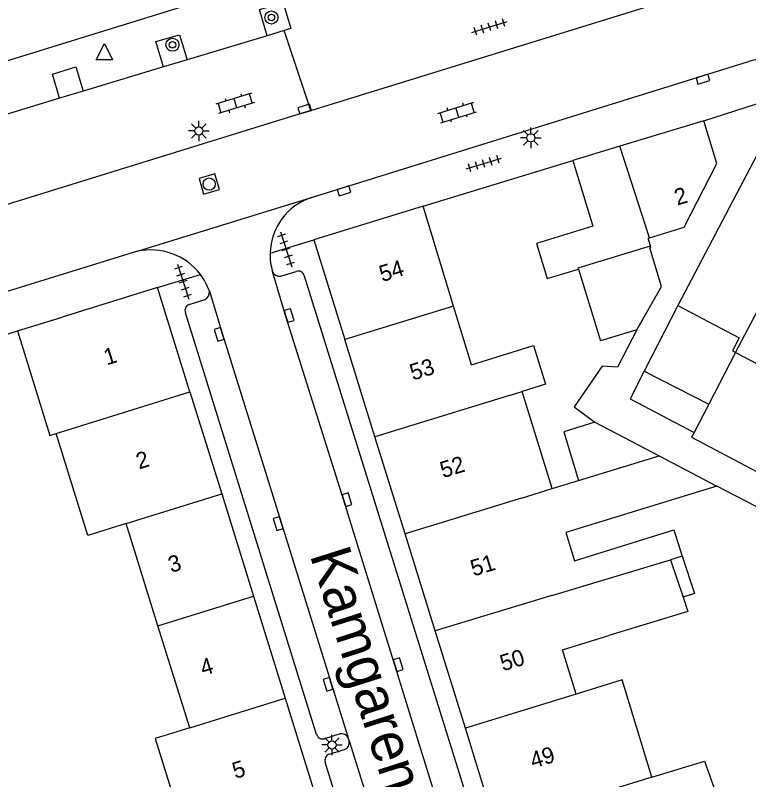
# Model space of a CAD drawing. Extents: x 132999 to 136000, y 398499 to 400501.
# Drawn here: x 133369.25 to 133414.13, y 398548.28 to 398595.04 of the extents above; entities that cross this region are included whole.
import ezdxf

# ---------------------------------------------------------------- set-up
doc = ezdxf.new("R2010")
doc.units = 0
for name, color, linetype in [('gg-afsc-erfafscheiding', 7, 'Continuous'), ('gg-afsc-muur', 7, 'Continuous'), ('gg-anno-huisnummerreeks BGT', 7, 'Continuous'), ('gg-anno-openbare ruimte label', 7, 'Continuous'), ('gg-bbg-bijgebouw', 7, 'Continuous'), ('gg-bbg-gedigitaliseerde bebouwing', 7, 'Continuous'), ('gg-bbg-gedigitaliseerde bijgebouw', 7, 'Continuous'), ('gg-bbg-hoofdgebouw', 7, 'Continuous'), ('gg-bbg-luifel en loopbrug', 7, 'Continuous'), ('gg-bbg-tussenscheiding', 7, 'Continuous'), ('gg-knt-verharding', 7, 'Continuous'), ('gg-knt-verharding nz', 7, 'Continuous'), ('gt-grn-weggrens', 7, 'Continuous'), ('gt-symb-boom', 7, 'Continuous'), ('gt-symb-klinker verharding', 7, 'Continuous'), ('gt-symb-kolk', 7, 'Continuous'), ('gt-symb-lichtmast', 7, 'Continuous'), ('gt-symb-rioolschacht', 7, 'Continuous'), ('gt-symb-tegel verharding', 7, 'Continuous'), ('gt-symb-waterafsluiter', 7, 'Continuous')]:
    doc.layers.add(name, color=color, linetype=linetype)

# ---------------------------------------------------------------- blocks, each defined once
blk = doc.blocks.new('gt0-TEG1')
at = {"layer": 'gt-symb-tegel verharding'}
for p, q in [((-1.125, 0), (1.125, 0)), ((-0.9, -0.25), (-0.9, 0.25)), ((-0.45, -0.25), (-0.45, 0.25)), ((0, -0.25), (0, 0.25)), ((0.45, -0.25), (0.45, 0.25)), ((0.9, -0.25), (0.9, 0.25))]:
    blk.add_line(p, q, dxfattribs=at)
blk = doc.blocks.new('gt0-LMAST')
at = {"layer": 'gt-symb-lichtmast'}
for p, q in [((-0.005, 0.246), (-0.005, 0.621)), ((-0.182, 0.173), (-0.447, 0.438)), ((0.172, 0.173), (0.437, 0.438)), ((-0.255, -0.004), (-0.63, -0.004)), ((-0.182, -0.181), (-0.447, -0.446)), ((-0.005, -0.254), (-0.005, -0.629)), ((0.437, -0.446), (0.172, -0.181)), ((0.245, -0.004), (0.62, -0.004))]:
    blk.add_line(p, q, dxfattribs=at)
blk.add_circle((-0.005, -0.004), 0.25, dxfattribs=at)
blk = doc.blocks.new('gt0-RS')
at = {"layer": 'gt-symb-rioolschacht'}
blk.add_lwpolyline([(-0.5, -0.5), (0.5, -0.5), (0.5, 0.5), (-0.5, 0.5)], close=True, dxfattribs=at)
blk.add_circle((0, 0), 0.375, dxfattribs=at)
blk = doc.blocks.new('gt0-KL1')
at = {"layer": 'gt-symb-klinker verharding'}
for p, q in [((-1.15, 0.3), (1.15, 0.3)), ((-1, -0.3), (-1, 0.3)), ((-0.5, 0.3), (-0.5, 0.45)), ((0, -0.3), (0, 0.3)), ((0.5, 0.3), (0.5, 0.45)), ((1, -0.3), (1, 0.3)), ((-1.15, -0.3), (1.15, -0.3)), ((-0.5, -0.45), (-0.5, -0.3)), ((0.5, -0.45), (0.5, -0.3))]:
    blk.add_line(p, q, dxfattribs=at)
blk = doc.blocks.new('gt0-BOOM')
at = {"layer": 'gt-symb-boom'}
for radius in [0.4, 0.2]:
    blk.add_circle((0, 0), radius, dxfattribs=at)
blk = doc.blocks.new('gt0-KOLK')
at = {"layer": 'gt-symb-kolk'}
blk.add_lwpolyline([(0, 0), (0.375, 0), (0.375, 0.4), (-0.375, 0.4), (-0.375, 0), (0, 0)], dxfattribs=at)
blk = doc.blocks.new('gt0-WAFSL')
at = {"layer": 'gt-symb-waterafsluiter'}
for p, q in [((-0.5, -0.333), (0, 0.667)), ((0, 0.667), (0.5, -0.333)), ((0.5, -0.333), (-0.5, -0.333))]:
    blk.add_line(p, q, dxfattribs=at)

msp = doc.modelspace()

# ---------------------------------------------------------------- linework, layer by layer
at = {"layer": 'gg-afsc-erfafscheiding'}
for p, q in [((133409.788, 398577.287), (133407.739, 398573.266)), ((133407.275, 398575.799), (133406.099, 398573.523)), ((133415.05, 398564.747), (133412.188, 398566.229))]:
    msp.add_line(p, q, dxfattribs=at)
msp.add_lwpolyline([(133406.099, 398573.523), (133405.16, 398573.565), (133403.455, 398571.08), (133404.721, 398570.143)], dxfattribs=at)
at = {"layer": 'gg-afsc-muur'}
for p, q in [((133394.2, 398583.361), (133403.37, 398586.151)), ((133365.869, 398574.648), (133369.397, 398575.739))]:
    msp.add_line(p, q, dxfattribs=at)
at = {"layer": 'gg-bbg-bijgebouw'}
for p, q in [((133411.38, 398588.591), (133406.251, 398587.029)), ((133406.251, 398587.029), (133403.37, 398586.151))]:
    msp.add_line(p, q, dxfattribs=at)
for points in [[(133408.059, 398581.429), (133410.185, 398582.069), (133412.176, 398585.975), (133411.38, 398588.591)], [(133408.115, 398580.936), (133407.974, 398581.403), (133408.059, 398581.429)], [(133407.275, 398575.799), (133408.795, 398578.452), (133408.085, 398580.807), (133408.148, 398580.826), (133408.115, 398580.936)]]:
    msp.add_lwpolyline(points, dxfattribs=at)
at = {"layer": 'gg-bbg-gedigitaliseerde bebouwing'}
for p, q in [((133396.066, 398577.238), (133394.2, 398583.361)), ((133397.158, 398573.655), (133396.066, 398577.238)), ((133369.397, 398575.739), (133372.12, 398576.581)), ((133402.11, 398566.081), (133400.267, 398572.021)), ((133408.654, 398568.081), (133412.188, 398566.229)), ((133402.11, 398566.081), (133403.72, 398566.573)), ((133377.985, 398557.697), (133376.047, 398563.943)), ((133410.05, 398561.948), (133409.348, 398561.736)), ((133409.348, 398561.736), (133410.12, 398559.435)), ((133379.923, 398551.451), (133377.985, 398557.697))]:
    msp.add_line(p, q, dxfattribs=at)
for points in [[(133369.397, 398575.739), (133371.376, 398569.34), (133371.757, 398569.458)], [(133413.551, 398575.312), (133413.129, 398574.508), (133413.322, 398574.407)], [(133397.158, 398573.655), (133400.962, 398574.836), (133401.698, 398572.465), (133400.267, 398572.021)], [(133376.047, 398563.943), (133373.699, 398563.213), (133371.757, 398569.458)], [(133412.188, 398566.229), (133402.933, 398563.401), (133403.471, 398561.668), (133409.551, 398563.555), (133410.05, 398561.948)], [(133410.12, 398559.435), (133410.409, 398558.573), (133405.562, 398557.106)], [(133403.581, 398553.519), (133402.74, 398556.23), (133405.562, 398557.106)], [(133408.211, 398548.434), (133406.382, 398554.379), (133403.581, 398553.519)], [(133379.923, 398551.451), (133377.817, 398550.796), (133379.812, 398544.378), (133381.039, 398544.805)], [(133408.211, 398548.434), (133411.416, 398549.419), (133412.336, 398546.845)]]:
    msp.add_lwpolyline(points, dxfattribs=at)
at = {"layer": 'gg-bbg-gedigitaliseerde bijgebouw'}
for p, q in [((133403.719, 398579.515), (133405.057, 398575.123)), ((133407.275, 398575.799), (133405.057, 398575.123)), ((133413.322, 398574.407), (133411.68, 398571.257)), ((133411.68, 398571.257), (133410.783, 398569.518)), ((133404.721, 398570.143), (133408.654, 398568.081))]:
    msp.add_line(p, q, dxfattribs=at)
for points in [[(133403.37, 398586.151), (133404.587, 398582.131), (133401.15, 398581.084), (133401.806, 398578.932), (133403.719, 398579.515)], [(133404.721, 398570.143), (133402.808, 398569.559), (133403.72, 398566.573)], [(133410.783, 398569.518), (133410.631, 398569.224), (133414.655, 398567.114)]]:
    msp.add_lwpolyline(points, dxfattribs=at)
at = {"layer": 'gg-bbg-hoofdgebouw'}
for p, q in [((133416.597, 398590.258), (133409.788, 398577.287)), ((133394.2, 398583.361), (133387.52, 398581.311)), ((133387.52, 398581.311), (133389.417, 398575.198)), ((133377.96, 398578.381), (133372.12, 398576.581)), ((133379.943, 398572.003), (133377.96, 398578.381)), ((133409.788, 398577.287), (133413.551, 398575.312)), ((133391.261, 398569.257), (133389.417, 398575.198)), ((133379.943, 398572.003), (133381.884, 398565.758)), ((133393.104, 398563.317), (133391.261, 398569.257)), ((133381.884, 398565.758), (133383.826, 398559.513)), ((133394.947, 398557.376), (133393.104, 398563.317)), ((133383.826, 398559.513), (133385.767, 398553.268)), ((133396.791, 398551.435), (133394.947, 398557.376))]:
    msp.add_line(p, q, dxfattribs=at)
for points in [[(133385.767, 398553.268), (133387.75, 398546.891), (133386.8, 398546.601)], [(133398.95, 398545.592), (133398.31, 398547.671), (133397.99, 398547.571), (133396.791, 398551.435)]]:
    msp.add_lwpolyline(points, dxfattribs=at)
at = {"layer": 'gg-bbg-luifel en loopbrug'}
msp.add_line((133407.739, 398573.266), (133411.68, 398571.257), dxfattribs=at)
for points in [[(133407.739, 398573.266), (133406.873, 398571.567), (133410.783, 398569.518)], [(133410.05, 398561.948), (133410.815, 398559.668), (133410.12, 398559.435)]]:
    msp.add_lwpolyline(points, dxfattribs=at)
at = {"layer": 'gg-bbg-tussenscheiding'}
for p, q in [((133413.322, 398574.407), (133420.552, 398588.182)), ((133408.059, 398581.429), (133406.251, 398587.029)), ((133396.066, 398577.238), (133389.417, 398575.198)), ((133413.322, 398574.407), (133415.761, 398573.127)), ((133371.757, 398569.458), (133379.943, 398572.003)), ((133399.551, 398571.801), (133400.267, 398572.021)), ((133399.551, 398571.801), (133391.261, 398569.257)), ((133403.72, 398566.573), (133408.654, 398568.081)), ((133400.235, 398565.505), (133402.11, 398566.081)), ((133376.047, 398563.943), (133381.884, 398565.758)), ((133400.235, 398565.505), (133393.104, 398563.317)), ((133402.088, 398559.538), (133409.348, 398561.736)), ((133377.985, 398557.697), (133383.826, 398559.513)), ((133402.088, 398559.538), (133394.947, 398557.376)), ((133403.581, 398553.519), (133396.791, 398551.435)), ((133379.926, 398551.452), (133385.767, 398553.268)), ((133379.923, 398551.451), (133379.926, 398551.452)), ((133408.211, 398548.434), (133398.95, 398545.592))]:
    msp.add_line(p, q, dxfattribs=at)
msp.add_lwpolyline([(133403.719, 398579.515), (133403.699, 398579.581), (133408.115, 398580.936)], dxfattribs=at)
at = {"layer": 'gg-knt-verharding'}
for p, q in [((133385.03, 398597.285), (133358.34, 398589.051)), ((133387.342, 398589.212), (133413.328, 398597.248)), ((133385.706, 398594.104), (133384.666, 398593.79)), ((133387.342, 398589.212), (133385.706, 398594.104)), ((133384.666, 398593.79), (133379.77, 398592.313)), ((133379.77, 398592.313), (133378.331, 398591.879)), ((133387.385, 398583.887), (133414.122, 398592.205)), ((133378.331, 398591.879), (133373.404, 398590.393)), ((133373.404, 398590.393), (133371.968, 398589.96)), ((133411.38, 398588.591), (133416.597, 398590.258)), ((133376.732, 398580.602), (133355.131, 398573.956)), ((133385.494, 398579.072), (133386.441, 398579.372)), ((133386.936, 398579.109), (133398.693, 398541.33)), ((133379.888, 398577.347), (133380.852, 398577.645)), ((133387.687, 398551.044), (133379.663, 398576.847)), ((133389.135, 398551.076), (133388.168, 398550.787)), ((133389.677, 398550.65), (133389.616, 398550.83)), ((133388.448, 398549.832), (133389.395, 398550.127)), ((133391.119, 398539.974), (133388.212, 398549.351))]:
    msp.add_line(p, q, dxfattribs=at)
for points in [[(133384.666, 398593.79), (133384.202, 398595.386), (133385.642, 398595.809), (133386.104, 398594.224), (133385.706, 398594.104)], [(133378.331, 398591.879), (133377.85, 398593.431), (133379.296, 398593.841), (133379.77, 398592.313)], [(133371.968, 398589.96), (133371.522, 398591.439), (133372.956, 398591.879), (133373.404, 398590.393)], [(133371.968, 398589.96), (133367.027, 398588.469), (133360.738, 398586.493)]]:
    msp.add_lwpolyline(points, dxfattribs=at)
for centre, radius, start, end in [((133416.134, 398585.719), 6.791, 77.9394, 107.2339), ((133388.491, 398580.407), 3.651, 107.6391, 178.7021), ((133377.542, 398576.879), 3.81, 37.2062, 102.2806), ((133388.501, 398580.41), 3.661, 178.7416, 196.5612), ((133377.549, 398576.884), 3.801, 19.6262, 37.2091), ((133385.43, 398579.537), 0.47, 201.4018, 277.8868), ((133386.574, 398579.024), 0.372, 13.1731, 110.8623), ((133380.586, 398578.121), 0.545, 299.1665, 4.2055), ((133380.017, 398576.988), 0.381, 109.7583, 201.7862), ((133388.047, 398551.139), 0.372, 194.8023, 288.9662), ((133389.215, 398550.639), 0.445, 25.4998, 100.3267), ((133389.26, 398550.537), 0.432, 288.2236, 15.1095), ((133388.574, 398549.472), 0.382, 109.2898, 198.441)]:
    msp.add_arc(centre, radius, start, end, dxfattribs=at)
at = {"layer": 'gg-knt-verharding nz'}
msp.add_line((133387.342, 398589.212), (133360.979, 398581.06), dxfattribs=at)
for points in [[(133397.218, 398540.02), (133389.356, 398565.348), (133385.816, 398576.616), (133384.992, 398579.366)], [(133381.13, 398578.161), (133381.921, 398575.586), (133385.53, 398564.006), (133389.616, 398550.83)], [(133389.677, 398550.65), (133392.691, 398541.012), (133393.22, 398539.351), (133398.197, 398526.471), (133402.929, 398511.272)]]:
    msp.add_lwpolyline(points, dxfattribs=at)
at = {"layer": 'gt-grn-weggrens'}
for p, q in [((133376.732, 398580.602), (133387.385, 398583.887)), ((133384.841, 398580.49), (133387.52, 398581.311)), ((133377.96, 398578.381), (133380.577, 398579.183))]:
    msp.add_line(p, q, dxfattribs=at)

# ---------------------------------------------------------------- block references
at = {"layer": 'gt-symb-boom'}
for p in [(133384.922, 398594.906), (133378.867, 398593.238)]:
    msp.add_blockref('gt0-BOOM', p, dxfattribs=at)
at = {"layer": 'gt-symb-klinker verharding'}
for p, rotation in [((133382.706, 398589.659), -162.8340539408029), ((133396.293, 398589.087), 17.275420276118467)]:
    msp.add_blockref('gt0-KL1', p, dxfattribs=dict(at, rotation=rotation))
at = {"layer": 'gt-symb-kolk'}
for p, rotation in [((133411.263, 398591.316), -162.5981120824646), ((133387.015, 398589.113), 17.330108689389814), ((133389.309, 398584.486), -162.72457972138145), ((133385.816, 398576.616), -73.31853412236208), ((133381.921, 398575.586), 107.3145478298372), ((133389.356, 398565.348), -72.56028977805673), ((133385.53, 398564.006), 107.2302966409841), ((133392.491, 398555.249), -72.76199559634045), ((133388.58, 398554.169), 107.23800440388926)]:
    msp.add_blockref('gt0-KOLK', p, dxfattribs=dict(at, rotation=rotation))
at = {"layer": 'gt-symb-lichtmast'}
for p in [(133380.488, 398587.967), (133400.802, 398587.546), (133388.635, 398550.404)]:
    msp.add_blockref('gt0-LMAST', p, dxfattribs=at)
at = {"layer": 'gt-symb-rioolschacht', "rotation": 16.441280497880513}
msp.add_blockref('gt0-RS', (133381.117, 398584.716), dxfattribs=at)
at = {"layer": 'gt-symb-tegel verharding'}
for p, rotation in [((133398.27, 398594.324), 17.165946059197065), ((133397.92, 398585.967), 16.913217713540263), ((133385.83, 398580.727), -72.18111108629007), ((133379.523, 398578.75), -72.18111108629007)]:
    msp.add_blockref('gt0-TEG1', p, dxfattribs=dict(at, rotation=rotation))
at = {"layer": 'gt-symb-waterafsluiter'}
msp.add_blockref('gt0-WAFSL', (133374.711, 398592.639), dxfattribs=at)

# ---------------------------------------------------------------- texts
at = {"layer": 'gg-anno-huisnummerreeks BGT'}
for s, rotation, p in [('2', 16.9, (133409.755, 398583.393)), ('54', 17.2, (133391.7, 398578.714)), ('1', 17.3, (133374.845, 398573.616)), ('53', 17.2, (133393.571, 398572.688)), ('2', 17.3, (133376.824, 398567.252)), ('52', 17.2, (133395.424, 398566.716)), ('3', 17.3, (133378.792, 398560.92)), ('51', 17.2, (133397.289, 398560.704)), ('50', 17.2, (133399.09, 398554.9)), ('4', 17.3, (133380.75, 398554.621)), ('49', 17.2, (133400.936, 398548.953)), ('5', 17.3, (133382.71, 398548.319))]:
    msp.add_text(s, height=1, rotation=rotation, dxfattribs=at).set_placement(p)
at = {"layer": 'gg-anno-openbare ruimte label'}
msp.add_text('Kamgarenplein', height=2.5, rotation=287.7, dxfattribs=at).set_placement((133387.257, 398562.029))

doc.saveas('drawing.dxf')
